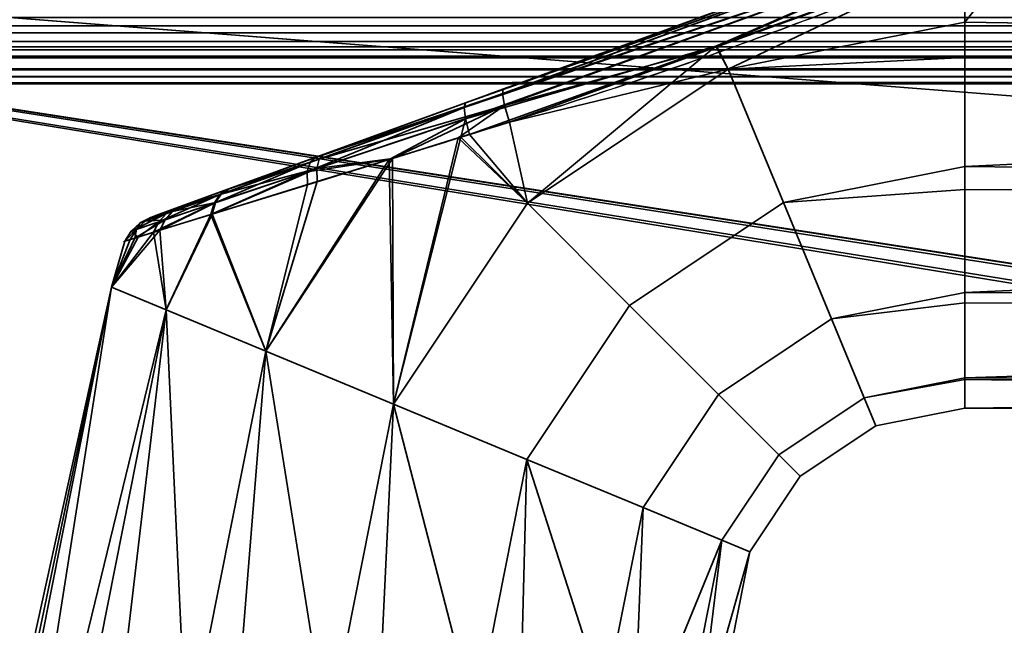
# Model space of a CAD drawing. Header units: millimetres. Extents: x -603 to 3703, y -120 to 249.
# Tile 448 of 656: x 1065 to 1108, y 40 to 66. Entities that reach past the tile are written whole.
import ezdxf

# ---------------------------------------------------------------- set-up
doc = ezdxf.new("R2010")
doc.units = ezdxf.units.MM
doc.layers.add('152', color=7, linetype='Continuous', true_color=0xffffff)

# ---------------------------------------------------------------- blocks, each defined once
blk = doc.blocks.new('UG_SURFACE_002')
at = {"layer": '152', "color": 252, "linetype": 'Continuous', "lineweight": 35}
for points in [[(2177.5, -30, 2213), (2177.5, 229.8, 2213), (822.5, 229.8, 2213), (822.5, -30, 2213)], [(972.5, -30, 2063), (972.5, 229.8, 2063), (2027.5, 229.8, 2063), (2027.5, -30, 2063)]]:
    blk.add_3dface(points, dxfattribs=at)
blk = doc.blocks.new('UG_SURFACE_085')
at = {"layer": '152', "color": 43, "linetype": 'Continuous', "lineweight": 35}
for points in [[(1105.46, 69.517, 1090.73), (1084.487, 61.9, 1091.085), (1084.549, 62.1, 1091.876)], [(1084.487, 61.9, 1091.085), (1105.46, 69.517, 1090.73), (1105.703, 69.056, 1090.051)], [(1084.549, 62.1, 1091.876), (1105.316, 69.659, 1091.562), (1105.46, 69.517, 1090.73)], [(1086.166, 62.689, 1116.361), (1105.316, 69.659, 1116.438), (1105.316, 69.659, 1091.562), (1084.549, 62.1, 1091.876)], [(1105.703, 69.056, 1117.949), (1105.46, 69.517, 1117.27), (1086.136, 62.488, 1117.182)], [(1086.166, 62.689, 1116.361), (1086.136, 62.488, 1117.182), (1105.46, 69.517, 1117.27)], [(1105.46, 69.517, 1117.27), (1105.316, 69.659, 1116.438), (1086.166, 62.689, 1116.361)], [(1204, 64.025, 1089), (1106, 65.568, 1089.082), (1109.353, 69.769, 1090.154)], [(1106, 65.568, 1089.082), (1106, 68.361, 1089.648), (1109.353, 69.769, 1090.154)], [(1109.353, 69.769, 1117.846), (1106, 65.568, 1118.918), (1204, 64.025, 1119)], [(1109.353, 69.769, 1117.846), (1106, 68.361, 1118.352), (1106, 65.568, 1118.918)], [(1105.703, 69.056, 1090.051), (1084.551, 61.419, 1090.427), (1084.487, 61.9, 1091.085)], [(1084.551, 61.419, 1090.427), (1105.703, 69.056, 1090.051), (1095.309, 64.529, 1089.831)], [(1086.136, 62.488, 1117.182), (1086.233, 61.986, 1117.857), (1105.703, 69.056, 1117.949)], [(1105.703, 69.056, 1117.949), (1086.233, 61.986, 1117.857), (1095.345, 64.501, 1118.304)], [(1105.703, 69.056, 1090.051), (1106, 68.361, 1089.648), (1095.309, 64.529, 1089.831)], [(1095.345, 64.501, 1118.304), (1106, 68.361, 1118.352), (1105.703, 69.056, 1117.949)], [(1095.833, 63.546, 1089.082), (1095.309, 64.529, 1089.831), (1106, 68.361, 1089.648)], [(1106, 68.361, 1118.352), (1095.345, 64.501, 1118.304), (1095.833, 63.546, 1118.918)], [(1106, 68.361, 1089.648), (1106, 65.568, 1089.082), (1095.833, 63.546, 1089.082)], [(1095.833, 63.546, 1118.918), (1106, 65.568, 1118.918), (1106, 68.361, 1118.352)], [(1095.833, 63.546, 1089.082), (1106, 65.568, 1089.082), (1106, 64.051, 1089.242)], [(1106, 64.051, 1118.758), (1106, 65.568, 1118.918), (1095.833, 63.546, 1118.918)], [(1204, 64.025, 1089), (1106, 64.051, 1089.242), (1106, 65.568, 1089.082)], [(1106, 65.568, 1118.918), (1106, 64.051, 1118.758), (1204, 64.025, 1119)], [(1095.309, 64.529, 1089.831), (1084.728, 60.737, 1090.011), (1084.551, 61.419, 1090.427)], [(1087.214, 57.786, 1089.082), (1084.728, 60.737, 1090.011), (1095.309, 64.529, 1089.831)], [(1086.233, 61.986, 1117.857), (1086.441, 61.275, 1118.263), (1095.345, 64.501, 1118.304)], [(1095.833, 63.546, 1118.918), (1095.345, 64.501, 1118.304), (1086.441, 61.275, 1118.263)], [(1095.309, 64.529, 1089.831), (1095.833, 63.546, 1089.082), (1087.214, 57.786, 1089.082)], [(1095.833, 63.546, 1118.918), (1098.207, 57.815, 1118.266), (1106, 59.365, 1118.266), (1106, 64.051, 1118.758)], [(1106, 64.051, 1089.242), (1106, 59.365, 1089.734), (1098.207, 57.815, 1089.734), (1095.833, 63.546, 1089.082)], [(1204, 64.025, 1119), (1106, 64.051, 1118.758), (1106, 59.365, 1118.266)], [(1106, 59.365, 1089.734), (1106, 64.051, 1089.242), (1204, 64.025, 1089)], [(1106, 59.365, 1118.266), (1204, 58.277, 1117.865), (1204, 64.025, 1119)], [(1204, 64.025, 1089), (1204, 58.277, 1090.135), (1106, 59.365, 1089.734)], [(1086.441, 61.275, 1118.263), (1087.214, 57.786, 1118.918), (1095.833, 63.546, 1118.918)], [(1098.207, 57.815, 1089.734), (1091.6, 53.4, 1089.734), (1087.214, 57.786, 1089.082), (1095.833, 63.546, 1089.082)], [(1095.833, 63.546, 1118.918), (1087.214, 57.786, 1118.918), (1091.6, 53.4, 1118.266), (1098.207, 57.815, 1118.266)], [(1074.401, 58.407, 1111.613), (1078.485, 59.894, 1114.336), (1086.166, 62.689, 1116.361), (1078.101, 59.754, 1093.847)], [(1086.166, 62.689, 1116.361), (1084.549, 62.1, 1091.876), (1078.101, 59.754, 1093.847)], [(1086.136, 62.488, 1117.182), (1086.166, 62.689, 1116.361), (1078.485, 59.894, 1114.336)], [(1078.485, 59.894, 1114.336), (1078.271, 59.687, 1114.964), (1086.136, 62.488, 1117.182)], [(1086.233, 61.986, 1117.857), (1086.136, 62.488, 1117.182), (1078.271, 59.687, 1114.964)], [(1084.487, 61.9, 1091.085), (1084.551, 61.419, 1090.427), (1077.756, 59.141, 1092.691)], [(1077.756, 59.141, 1092.691), (1077.875, 59.546, 1093.233), (1084.487, 61.9, 1091.085)], [(1084.487, 61.9, 1091.085), (1077.875, 59.546, 1093.233), (1078.101, 59.754, 1093.847)], [(1078.101, 59.754, 1093.847), (1084.549, 62.1, 1091.876), (1084.487, 61.9, 1091.085)], [(1086.233, 61.986, 1117.857), (1078.164, 59.278, 1115.516), (1081.408, 59.716, 1116.839)], [(1078.271, 59.687, 1114.964), (1078.164, 59.278, 1115.516), (1086.233, 61.986, 1117.857)], [(1081.408, 59.716, 1116.839), (1084.239, 60.593, 1117.64), (1086.233, 61.986, 1117.857)], [(1084.239, 60.593, 1117.64), (1086.441, 61.275, 1118.263), (1086.233, 61.986, 1117.857)], [(1077.756, 59.141, 1092.691), (1084.551, 61.419, 1090.427), (1081.274, 59.671, 1091.138)], [(1084.551, 61.419, 1090.427), (1084.349, 60.62, 1090.135), (1081.274, 59.671, 1091.138)], [(1084.551, 61.419, 1090.427), (1084.728, 60.737, 1090.011), (1084.349, 60.62, 1090.135)], [(1086.441, 61.275, 1118.263), (1084.239, 60.593, 1117.64), (1087.214, 57.786, 1118.918)], [(1081.454, 49.167, 1089.082), (1081.274, 59.671, 1091.138), (1084.349, 60.62, 1090.135)], [(1084.239, 60.593, 1117.64), (1081.408, 59.716, 1116.839), (1081.454, 49.167, 1118.918)], [(1084.349, 60.62, 1090.135), (1087.214, 57.786, 1089.082), (1081.454, 49.167, 1089.082)], [(1081.454, 49.167, 1118.918), (1087.214, 57.786, 1118.918), (1084.239, 60.593, 1117.64)], [(1087.214, 57.786, 1089.082), (1084.349, 60.62, 1090.135), (1084.728, 60.737, 1090.011)], [(1078.101, 59.754, 1093.847), (1072.381, 57.672, 1109.074), (1074.401, 58.407, 1111.613)], [(1072.381, 57.672, 1109.074), (1078.101, 59.754, 1093.847), (1074.346, 58.387, 1096.441)], [(1074.401, 58.407, 1111.613), (1074.059, 58.186, 1112.056), (1078.271, 59.687, 1114.964)], [(1078.164, 59.278, 1115.516), (1078.271, 59.687, 1114.964), (1074.059, 58.186, 1112.056)], [(1074.346, 58.387, 1096.441), (1078.101, 59.754, 1093.847), (1077.875, 59.546, 1093.233)], [(1078.271, 59.687, 1114.964), (1078.485, 59.894, 1114.336), (1074.401, 58.407, 1111.613)], [(1075.974, 51.437, 1116.99), (1081.408, 59.716, 1116.839), (1078.18, 58.716, 1115.926)], [(1081.408, 59.716, 1116.839), (1075.974, 51.437, 1116.99), (1081.454, 49.167, 1118.918)], [(1081.454, 49.167, 1089.082), (1075.974, 51.437, 1091.01), (1081.274, 59.671, 1091.138)], [(1077.759, 58.586, 1092.285), (1081.274, 59.671, 1091.138), (1075.974, 51.437, 1091.01)], [(1081.274, 59.671, 1091.138), (1077.759, 58.586, 1092.285), (1077.756, 59.141, 1092.691)], [(1078.164, 59.278, 1115.516), (1078.18, 58.716, 1115.926), (1081.408, 59.716, 1116.839)], [(1073.675, 57.327, 1112.784), (1078.18, 58.716, 1115.926), (1078.164, 59.278, 1115.516)], [(1078.164, 59.278, 1115.516), (1073.809, 57.815, 1112.458), (1073.675, 57.327, 1112.784)], [(1077.875, 59.546, 1093.233), (1077.756, 59.141, 1092.691), (1073.75, 57.795, 1095.602)], [(1073.75, 57.795, 1095.602), (1074.001, 58.166, 1096.001), (1077.875, 59.546, 1093.233)], [(1074.059, 58.186, 1112.056), (1073.809, 57.815, 1112.458), (1078.164, 59.278, 1115.516)], [(1077.875, 59.546, 1093.233), (1074.001, 58.166, 1096.001), (1074.346, 58.387, 1096.441)], [(1098.207, 57.815, 1089.734), (1106, 59.365, 1089.734), (1106, 58.376, 1090.305)], [(1106, 58.376, 1117.695), (1106, 59.365, 1118.266), (1098.207, 57.815, 1118.266)], [(1204, 58.277, 1090.135), (1106, 58.376, 1090.305), (1106, 59.365, 1089.734)], [(1106, 59.365, 1118.266), (1106, 58.376, 1117.695), (1204, 58.277, 1117.865)], [(1073.613, 57.308, 1095.278), (1073.75, 57.795, 1095.602), (1077.756, 59.141, 1092.691)], [(1077.756, 59.141, 1092.691), (1077.759, 58.586, 1092.285), (1073.613, 57.308, 1095.278)], [(1074.346, 58.387, 1096.441), (1072.128, 57.58, 1099.384), (1071.033, 57.181, 1102.998), (1071.242, 57.257, 1106.238)], [(1071.242, 57.257, 1106.238), (1072.381, 57.672, 1109.074), (1074.346, 58.387, 1096.441)], [(1072.128, 57.58, 1099.384), (1074.346, 58.387, 1096.441), (1074.001, 58.166, 1096.001)], [(1074.059, 58.186, 1112.056), (1074.401, 58.407, 1111.613), (1072.381, 57.672, 1109.074)], [(1073.613, 57.308, 1095.278), (1077.759, 58.586, 1092.285), (1075.974, 51.437, 1091.01)], [(1075.974, 51.437, 1116.99), (1078.18, 58.716, 1115.926), (1073.675, 57.327, 1112.784)], [(1098.207, 57.815, 1118.266), (1100.274, 52.824, 1115.147), (1106, 53.963, 1115.147), (1106, 58.376, 1117.695)], [(1106, 58.376, 1090.305), (1106, 53.963, 1092.853), (1100.274, 52.824, 1092.853), (1098.207, 57.815, 1089.734)], [(1204, 58.277, 1117.865), (1106, 58.376, 1117.695), (1106, 53.963, 1115.147)], [(1106, 53.963, 1092.853), (1106, 58.376, 1090.305), (1204, 58.277, 1090.135)], [(1074.001, 58.166, 1096.001), (1073.75, 57.795, 1095.602), (1071.372, 56.992, 1098.879)], [(1071.372, 56.992, 1098.879), (1071.709, 57.348, 1099.121), (1074.001, 58.166, 1096.001)], [(1074.001, 58.166, 1096.001), (1071.709, 57.348, 1099.121), (1072.128, 57.58, 1099.384)], [(1072.381, 57.672, 1109.074), (1071.97, 57.441, 1109.363), (1074.059, 58.186, 1112.056)], [(1073.809, 57.815, 1112.458), (1074.059, 58.186, 1112.056), (1071.97, 57.441, 1109.363)], [(1106, 53.963, 1115.147), (1204, 53.402, 1114.615), (1204, 58.277, 1117.865)], [(1204, 58.277, 1090.135), (1204, 53.402, 1093.385), (1106, 53.963, 1092.853)], [(1071.033, 57.181, 1102.998), (1072.128, 57.58, 1099.384), (1071.709, 57.348, 1099.121)], [(1071.142, 56.541, 1098.674), (1071.372, 56.992, 1098.879), (1073.75, 57.795, 1095.602)], [(1073.75, 57.795, 1095.602), (1073.613, 57.308, 1095.278), (1071.142, 56.541, 1098.674)], [(1071.97, 57.441, 1109.363), (1072.381, 57.672, 1109.074), (1071.242, 57.257, 1106.238)], [(1071.424, 56.629, 1109.854), (1073.675, 57.327, 1112.784), (1073.809, 57.815, 1112.458)], [(1073.809, 57.815, 1112.458), (1071.643, 57.084, 1109.63), (1071.424, 56.629, 1109.854)], [(1071.97, 57.441, 1109.363), (1071.643, 57.084, 1109.63), (1073.809, 57.815, 1112.458)], [(1091.6, 53.4, 1089.734), (1087.185, 46.793, 1089.734), (1081.454, 49.167, 1089.082), (1087.214, 57.786, 1089.082)], [(1087.214, 57.786, 1118.918), (1081.454, 49.167, 1118.918), (1087.185, 46.793, 1118.266), (1091.6, 53.4, 1118.266)], [(1100.274, 52.824, 1092.853), (1095.42, 49.58, 1092.853), (1091.6, 53.4, 1089.734), (1098.207, 57.815, 1089.734)], [(1098.207, 57.815, 1118.266), (1091.6, 53.4, 1118.266), (1095.42, 49.58, 1115.147), (1100.274, 52.824, 1115.147)], [(1071.709, 57.348, 1099.121), (1071.372, 56.992, 1098.879), (1070.195, 56.594, 1102.889)], [(1070.195, 56.594, 1102.889), (1070.575, 56.943, 1102.941), (1071.709, 57.348, 1099.121)], [(1071.709, 57.348, 1099.121), (1070.575, 56.943, 1102.941), (1071.033, 57.181, 1102.998)], [(1071.033, 57.181, 1102.998), (1070.575, 56.943, 1102.941), (1070.791, 57.02, 1106.364)], [(1071.242, 57.257, 1106.238), (1070.791, 57.02, 1106.364), (1071.97, 57.441, 1109.363)], [(1071.643, 57.084, 1109.63), (1071.97, 57.441, 1109.363), (1070.791, 57.02, 1106.364)], [(1070.791, 57.02, 1106.364), (1071.242, 57.257, 1106.238), (1071.033, 57.181, 1102.998)], [(1071.142, 56.541, 1098.674), (1073.613, 57.308, 1095.278), (1071.692, 53.211, 1095.183)], [(1071.692, 53.211, 1112.817), (1073.675, 57.327, 1112.784), (1071.424, 56.629, 1109.854)], [(1073.675, 57.327, 1112.784), (1071.692, 53.211, 1112.817), (1075.974, 51.437, 1116.99)], [(1075.974, 51.437, 1091.01), (1071.692, 53.211, 1095.183), (1073.613, 57.308, 1095.278)], [(1070.484, 56.335, 1100.914), (1070.195, 56.594, 1102.889), (1071.372, 56.992, 1098.879)], [(1070.575, 56.943, 1102.941), (1070.195, 56.594, 1102.889), (1070.419, 56.67, 1106.481)], [(1071.643, 57.084, 1109.63), (1070.419, 56.67, 1106.481), (1070.353, 56.295, 1107.104)], [(1070.353, 56.295, 1107.104), (1071.424, 56.629, 1109.854), (1071.643, 57.084, 1109.63)], [(1070.791, 57.02, 1106.364), (1070.419, 56.67, 1106.481), (1071.643, 57.084, 1109.63)], [(1070.419, 56.67, 1106.481), (1070.791, 57.02, 1106.364), (1070.575, 56.943, 1102.941)], [(1071.372, 56.992, 1098.879), (1071.142, 56.541, 1098.674), (1070.484, 56.335, 1100.914)], [(1069.348, 54.182, 1107.119), (1071.692, 53.211, 1112.817), (1071.424, 56.629, 1109.854)], [(1071.424, 56.629, 1109.854), (1070.353, 56.295, 1107.104), (1069.348, 54.182, 1107.119)], [(1069.348, 54.182, 1100.881), (1070.484, 56.335, 1100.914), (1071.142, 56.541, 1098.674)], [(1071.142, 56.541, 1098.674), (1071.692, 53.211, 1095.183), (1069.348, 54.182, 1100.881)], [(1069.916, 56.158, 1102.843), (1070.484, 56.335, 1100.914), (1069.348, 54.182, 1100.881)], [(1069.348, 54.182, 1107.119), (1070.353, 56.295, 1107.104), (1070.15, 56.231, 1106.582)], [(1069.916, 56.158, 1102.843), (1070.15, 56.231, 1106.582), (1070.419, 56.67, 1106.481)], [(1070.419, 56.67, 1106.481), (1070.195, 56.594, 1102.889), (1069.916, 56.158, 1102.843)], [(1070.484, 56.335, 1100.914), (1069.916, 56.158, 1102.843), (1070.195, 56.594, 1102.889)], [(1070.419, 56.67, 1106.481), (1070.15, 56.231, 1106.582), (1070.353, 56.295, 1107.104)], [(1069.348, 54.182, 1107.119), (1070.15, 56.231, 1106.582), (1069.916, 56.158, 1102.843)], [(1069.916, 56.158, 1102.843), (1069.348, 54.182, 1100.881), (1069.348, 54.182, 1107.119)], [(1069.348, 54.182, 1100.881), (1066.328, 39, 1100.881), (1066, 39, 1104)], [(1066, 39, 1104), (1069.348, 54.182, 1107.119), (1069.348, 54.182, 1100.881)], [(1066, 39, 1104), (1066.164, 39, 1105.559), (1069.348, 54.182, 1107.119)], [(1066.164, 39, 1105.559), (1066.328, 39, 1107.119), (1069.348, 54.182, 1107.119)], [(1071.692, 53.211, 1112.817), (1069.348, 54.182, 1107.119), (1066.328, 39, 1107.119), (1068.234, 39, 1111.4)], [(1066.959, 39, 1099.465), (1066.328, 39, 1100.881), (1069.348, 54.182, 1100.881)], [(1069.348, 54.182, 1100.881), (1071.692, 53.211, 1095.183), (1068.865, 39, 1095.183), (1066.959, 39, 1099.465)], [(1100.274, 52.824, 1092.853), (1106, 53.963, 1092.853), (1106, 53.516, 1093.467)], [(1106, 53.516, 1114.532), (1106, 53.963, 1115.147), (1100.274, 52.824, 1115.147)], [(1204, 53.402, 1093.385), (1106, 53.516, 1093.467), (1106, 53.963, 1092.853)], [(1106, 53.963, 1115.147), (1106, 53.516, 1114.532), (1204, 53.402, 1114.615)], [(1095.42, 49.58, 1092.853), (1092.176, 44.726, 1092.853), (1087.185, 46.793, 1089.734), (1091.6, 53.4, 1089.734)], [(1091.6, 53.4, 1118.266), (1087.185, 46.793, 1118.266), (1092.176, 44.726, 1115.147), (1095.42, 49.58, 1115.147)], [(1100.274, 52.824, 1115.147), (1101.677, 49.437, 1110.101), (1106, 50.297, 1110.101), (1106, 53.516, 1114.532)], [(1106, 53.516, 1093.467), (1106, 50.297, 1097.899), (1101.677, 49.437, 1097.899), (1100.274, 52.824, 1092.853)], [(1204, 53.402, 1114.615), (1106, 53.516, 1114.532), (1106, 50.297, 1110.101)], [(1106, 50.297, 1097.899), (1106, 53.516, 1093.467), (1204, 53.402, 1093.385)], [(1106, 50.297, 1110.101), (1204, 50.144, 1109.746), (1204, 53.402, 1114.615)], [(1106, 50.297, 1097.899), (1204, 53.402, 1093.385), (1204, 50.144, 1098.254)], [(1068.234, 39, 1111.4), (1068.865, 39, 1112.817), (1071.692, 53.211, 1112.817)], [(1071.692, 53.211, 1112.817), (1068.865, 39, 1112.817), (1072.348, 39, 1115.953)], [(1070.017, 39, 1094.146), (1068.865, 39, 1095.183), (1071.692, 53.211, 1095.183)], [(1071.692, 53.211, 1095.183), (1075.974, 51.437, 1091.01), (1073.5, 39, 1091.01), (1070.017, 39, 1094.146)], [(1072.348, 39, 1115.953), (1073.5, 39, 1116.99), (1075.974, 51.437, 1116.99), (1071.692, 53.211, 1112.817)], [(1101.677, 49.437, 1097.899), (1098.012, 46.988, 1097.899), (1095.42, 49.58, 1092.853), (1100.274, 52.824, 1092.853)], [(1100.274, 52.824, 1115.147), (1095.42, 49.58, 1115.147), (1098.012, 46.988, 1110.101), (1101.677, 49.437, 1110.101)], [(1075.974, 51.437, 1116.99), (1073.5, 39, 1116.99), (1077.957, 39, 1118.439)], [(1074.975, 39, 1090.53), (1073.5, 39, 1091.01), (1075.974, 51.437, 1091.01)], [(1075.974, 51.437, 1091.01), (1081.454, 49.167, 1089.082), (1079.432, 39, 1089.082), (1074.975, 39, 1090.53)], [(1077.957, 39, 1118.439), (1079.432, 39, 1118.918), (1081.454, 49.167, 1118.918), (1075.974, 51.437, 1116.99)], [(1101.677, 49.437, 1097.899), (1106, 50.297, 1097.899), (1106, 50.218, 1098.27)], [(1106, 50.218, 1109.73), (1106, 50.297, 1110.101), (1101.677, 49.437, 1110.101)], [(1101.677, 49.437, 1110.101), (1102.173, 48.239, 1104), (1106, 49, 1104), (1106, 50.218, 1109.73)], [(1106, 50.218, 1098.27), (1106, 49, 1104), (1102.173, 48.239, 1104), (1101.677, 49.437, 1097.899)], [(1204, 50.144, 1098.254), (1106, 50.218, 1098.27), (1106, 50.297, 1097.899)], [(1106, 50.297, 1110.101), (1106, 50.218, 1109.73), (1204, 50.144, 1109.746)], [(1204, 50.144, 1109.746), (1106, 50.218, 1109.73), (1106, 49, 1104)], [(1204, 49, 1104), (1106, 49, 1104), (1106, 50.218, 1098.27)], [(1106, 50.218, 1098.27), (1204, 50.144, 1098.254), (1204, 49, 1104)], [(1106, 49, 1104), (1204, 49, 1104), (1204, 50.144, 1109.746)], [(1098.012, 46.988, 1097.899), (1095.563, 43.323, 1097.899), (1092.176, 44.726, 1092.853), (1095.42, 49.58, 1092.853)], [(1095.42, 49.58, 1115.147), (1092.176, 44.726, 1115.147), (1095.563, 43.323, 1110.101), (1098.012, 46.988, 1110.101)], [(1081.454, 49.167, 1118.918), (1079.432, 39, 1118.918), (1084.093, 39, 1118.428)], [(1080.974, 39, 1089.244), (1079.432, 39, 1089.082), (1081.454, 49.167, 1089.082)], [(1081.454, 49.167, 1089.082), (1087.185, 46.793, 1089.734), (1085.635, 39, 1089.734), (1080.974, 39, 1089.244)], [(1084.093, 39, 1118.428), (1085.635, 39, 1118.266), (1087.185, 46.793, 1118.266), (1081.454, 49.167, 1118.918)], [(1102.173, 48.239, 1104), (1098.929, 46.071, 1104), (1098.012, 46.988, 1097.899), (1101.677, 49.437, 1097.899)], [(1101.677, 49.437, 1110.101), (1098.012, 46.988, 1110.101), (1098.929, 46.071, 1104), (1102.173, 48.239, 1104)], [(1098.929, 46.071, 1104), (1096.761, 42.827, 1104), (1095.563, 43.323, 1097.899), (1098.012, 46.988, 1097.899)], [(1098.012, 46.988, 1110.101), (1095.563, 43.323, 1110.101), (1096.761, 42.827, 1104), (1098.929, 46.071, 1104)], [(1087.185, 46.793, 1118.266), (1085.635, 39, 1118.266), (1089.694, 39, 1115.923)], [(1086.978, 39, 1090.51), (1085.635, 39, 1089.734), (1087.185, 46.793, 1089.734)], [(1087.185, 46.793, 1089.734), (1092.176, 44.726, 1092.853), (1091.037, 39, 1092.853), (1086.978, 39, 1090.51)], [(1089.694, 39, 1115.923), (1091.037, 39, 1115.147), (1092.176, 44.726, 1115.147), (1087.185, 46.793, 1118.266)], [(1095.563, 43.323, 1110.101), (1092.176, 44.726, 1115.147), (1091.037, 39, 1115.147), (1093.792, 39, 1111.356)], [(1091.949, 39, 1094.107), (1091.037, 39, 1092.853), (1092.176, 44.726, 1092.853)], [(1092.176, 44.726, 1092.853), (1095.563, 43.323, 1097.899), (1094.703, 39, 1097.899), (1091.949, 39, 1094.107)], [(1093.792, 39, 1111.356), (1094.703, 39, 1110.101), (1095.563, 43.323, 1110.101)], [(1096.761, 42.827, 1104), (1095.563, 43.323, 1110.101), (1094.703, 39, 1110.101), (1095.678, 39, 1105.517)], [(1095.026, 39, 1099.416), (1094.703, 39, 1097.899), (1095.563, 43.323, 1097.899)], [(1095.563, 43.323, 1097.899), (1096.761, 42.827, 1104), (1096, 39, 1104), (1095.026, 39, 1099.416)], [(1095.678, 39, 1105.517), (1096, 39, 1104), (1096.761, 42.827, 1104)]]:
    blk.add_3dface(points, dxfattribs=at)
blk = doc.blocks.new('UG_SURFACE_129')
at = {"layer": '152', "color": 7, "linetype": 'Continuous', "lineweight": 35}
for points in [[(1971.15, 10.45, 2004.65), (1971.15, 228.45, 2004.65), (1028.85, 228.45, 2004.65), (1028.85, 10.45, 2004.65)], [(1029, 10.45, 2004.5), (1029, 228.45, 2004.5), (1971, 228.45, 2004.5), (1971, 10.45, 2004.5)]]:
    blk.add_3dface(points, dxfattribs=at)
blk = doc.blocks.new('UG_SURFACE_130')
at = {"layer": '152', "color": 41, "linetype": 'Continuous', "lineweight": 35}
for points in [[(1971.15, 228.45, 2004.65), (1971.15, 10.45, 2004.65), (1028.85, 10.45, 2004.65), (1028.85, 228.45, 2004.65)], [(1985, 18.3, 2018.5), (1985, 70.3, 2018.5), (1015, 70.3, 2018.5), (1015, 18.3, 2018.5)]]:
    blk.add_3dface(points, dxfattribs=at)
blk = doc.blocks.new('UG_SURFACE_145')
at = {"layer": '152', "color": 252, "linetype": 'Continuous', "lineweight": 35}
for points in [[(1013.5, 69.8, 2021), (1299.467, 23.101, 2021), (1301.967, 23.101, 2021)], [(1013.5, 69.8, 2021), (1081.2, 23.101, 2021), (1299.467, 23.101, 2021)], [(1013.5, 69.8, 2021), (1078.7, 23.101, 2021), (1081.2, 23.101, 2021)], [(1013.5, 69.8, 2021), (1067.3, 23.101, 2021), (1078.7, 23.101, 2021)], [(1013.5, 69.8, 2021), (1313.367, 23.101, 2021), (1315.867, 23.101, 2021)], [(1013.5, 69.8, 2021), (1064.8, 23.101, 2021), (1067.3, 23.101, 2021)], [(1301.967, 23.101, 2021), (1313.367, 23.101, 2021), (1013.5, 69.8, 2021)], [(1315.867, 23.101, 2021), (1609.133, 23.101, 2021), (1013.5, 69.8, 2021)], [(1609.133, 23.101, 2021), (1611.633, 23.101, 2021), (1986.5, 69.8, 2021), (1013.5, 69.8, 2021)], [(1013.5, 69.8, 2019.5), (1078.7, 23.101, 2019.5), (1067.3, 23.101, 2019.5)], [(1067.3, 23.101, 2019.5), (1064.8, 23.101, 2019.5), (1013.5, 69.8, 2019.5)], [(1013.5, 69.8, 2019.5), (1299.467, 23.101, 2019.5), (1081.2, 23.101, 2019.5)], [(1013.5, 69.8, 2019.5), (1313.367, 23.101, 2019.5), (1301.967, 23.101, 2019.5)], [(1081.2, 23.101, 2019.5), (1078.7, 23.101, 2019.5), (1013.5, 69.8, 2019.5)], [(1013.5, 69.8, 2019.5), (1609.133, 23.101, 2019.5), (1315.867, 23.101, 2019.5)], [(1315.867, 23.101, 2019.5), (1313.367, 23.101, 2019.5), (1013.5, 69.8, 2019.5)], [(1301.967, 23.101, 2019.5), (1299.467, 23.101, 2019.5), (1013.5, 69.8, 2019.5)], [(1013.5, 69.8, 2019.5), (1986.5, 69.8, 2019.5), (1611.633, 23.101, 2019.5), (1609.133, 23.101, 2019.5)]]:
    blk.add_3dface(points, dxfattribs=at)
blk = doc.blocks.new('UG_SURFACE_154')
at = {"layer": '152', "color": 252, "linetype": 'Continuous', "lineweight": 35}
for points in [[(1998.766, 66.401, 2032.266), (1001.234, 66.401, 2032.266), (1001.902, 65.402, 2031.598), (1998.098, 65.402, 2031.598)], [(1988.402, 65.098, 2021.902), (1011.598, 65.098, 2021.902), (1010.599, 65.766, 2022.901), (1989.401, 65.766, 2022.901)], [(1998.098, 65.402, 2031.598), (1001.902, 65.402, 2031.598), (1002.901, 64.734, 2030.599), (1997.099, 64.734, 2030.599)], [(1997.099, 64.734, 2030.599), (1002.901, 64.734, 2030.599), (1004.08, 64.5, 2029.42), (1995.92, 64.5, 2029.42)], [(1987.734, 64.099, 2021.235), (1012.266, 64.099, 2021.235), (1011.598, 65.098, 2021.902), (1988.402, 65.098, 2021.902)], [(1009.42, 64.5, 2024.08), (1990.58, 64.5, 2024.08), (1995.92, 64.5, 2029.42), (1004.08, 64.5, 2029.42)], [(1990.58, 64.5, 2024.08), (1009.42, 64.5, 2024.08), (1010.025, 64.38, 2023.475), (1989.975, 64.38, 2023.475)], [(1989.975, 64.38, 2023.475), (1010.025, 64.38, 2023.475), (1010.537, 64.037, 2022.963), (1989.463, 64.037, 2022.963)], [(1989.463, 64.037, 2022.963), (1010.537, 64.037, 2022.963), (1010.88, 63.525, 2022.62), (1989.12, 63.525, 2022.62)], [(1012.441, 63.521, 2021.059), (1012.266, 64.099, 2021.235), (1987.734, 64.099, 2021.235)], [(1012.441, 63.521, 2021.059), (1987.734, 64.099, 2021.235), (1987.559, 63.521, 2021.059)], [(1989.03, 63.228, 2022.53), (1010.88, 63.525, 2022.62), (1010.97, 63.228, 2022.53)], [(1989.03, 63.228, 2022.53), (1989.12, 63.525, 2022.62), (1010.88, 63.525, 2022.62)], [(1987.559, 63.521, 2021.059), (1012.5, 62.92, 2021), (1012.441, 63.521, 2021.059)], [(1987.559, 63.521, 2021.059), (1987.5, 62.92, 2021), (1012.5, 62.92, 2021)], [(1010.97, 63.228, 2022.53), (1989, 62.92, 2022.5), (1989.03, 63.228, 2022.53)], [(1010.97, 63.228, 2022.53), (1011, 62.92, 2022.5), (1989, 62.92, 2022.5)], [(1011, -46.92, 2022.5), (1989, -46.92, 2022.5), (1989, 62.92, 2022.5), (1011, 62.92, 2022.5)], [(1012.5, -46.92, 2021), (1012.5, 62.92, 2021), (1987.5, 62.92, 2021), (1987.5, -46.92, 2021)]]:
    blk.add_3dface(points, dxfattribs=at)

msp = doc.modelspace()

# ---------------------------------------------------------------- linework, layer by layer
at = {"layer": '152', "color": 252, "linetype": 'Continuous', "lineweight": -3, "true_color": 0x939598}
for p, q in [((1995.92, 64.5, 2029.42), (1004.08, 64.5, 2029.42)), ((1990.58, 64.5, 2024.08), (1009.42, 64.5, 2024.08)), ((1989, 62.92, 2022.5), (1011, 62.92, 2022.5)), ((1987.5, 62.92, 2021), (1012.5, 62.92, 2021))]:
    msp.add_line(p, q, dxfattribs=at)
at = {"layer": '152', "color": 252, "linetype": 'Continuous', "lineweight": -3, "true_color": 0x939598, "extrusion": (1, 0, 0)}
msp.add_arc((64, 1104, 1106), 15, 73.0972, 286.9028, dxfattribs=at)
at = {"layer": '152', "color": 252, "linetype": 'Continuous', "lineweight": -3, "true_color": 0x939598}
for points, knots in [([(1105.316, 69.659, 1091.562), (1101.985, 68.447, 1091.193), (1098.659, 67.236, 1091.147), (1092.007, 64.815, 1091.18), (1088.682, 63.605, 1091.261), (1083.703, 61.793, 1091.991), (1082.055, 61.193, 1092.344), (1078.874, 60.035, 1093.416), (1077.315, 59.467, 1094.149), (1074.534, 58.456, 1096.12), (1073.29, 58.003, 1097.38), (1071.951, 57.515, 1099.658), (1071.595, 57.386, 1100.478), (1071.114, 57.211, 1102.174), (1070.984, 57.163, 1103.077), (1070.976, 57.16, 1105.753), (1071.478, 57.343, 1107.522), (1073.264, 57.993, 1110.592), (1074.508, 58.446, 1111.855), (1077.283, 59.456, 1113.833), (1078.841, 60.023, 1114.57), (1082.021, 61.18, 1115.648), (1083.654, 61.775, 1116), (1088.629, 63.585, 1116.735), (1091.977, 64.804, 1116.82), (1098.646, 67.231, 1116.853), (1101.98, 68.445, 1116.807), (1105.316, 69.659, 1116.438)], [0, 0, 0, 0, 0.125, 0.125, 0.25, 0.25, 0.3125, 0.3125, 0.375, 0.375, 0.4375, 0.4375, 0.46875, 0.46875, 0.5, 0.5, 0.5625, 0.5625, 0.625, 0.625, 0.6875, 0.6875, 0.75, 0.75, 0.875, 0.875, 1, 1, 1, 1]), ([(1106, 68.361, 1118.352), (1104.257, 67.644, 1118.57), (1102.509, 66.939, 1118.681), (1098.999, 65.574, 1118.808), (1097.235, 64.916, 1118.824), (1093.689, 63.651, 1118.792), (1091.907, 63.044, 1118.744), (1088.329, 61.87, 1118.509), (1086.523, 61.297, 1118.319), (1082.969, 60.188, 1117.666), (1081.224, 59.651, 1117.205), (1077.847, 58.613, 1115.848), (1076.223, 58.114, 1114.949), (1073.365, 57.232, 1112.627), (1072.113, 56.843, 1111.181), (1070.356, 56.296, 1107.833), (1069.866, 56.142, 1105.944), (1069.854, 56.139, 1103.1), (1069.971, 56.175, 1102.138), (1070.42, 56.316, 1100.311), (1070.753, 56.419, 1099.43), (1071.62, 56.69, 1097.744), (1072.138, 56.851, 1096.968), (1073.322, 57.218, 1095.534), (1073.992, 57.426, 1094.873), (1076.124, 58.084, 1093.114), (1077.745, 58.582, 1092.203), (1081.114, 59.617, 1090.83), (1082.862, 60.155, 1090.359), (1088.223, 61.827, 1089.358), (1091.837, 62.991, 1089.226), (1097.195, 64.901, 1089.176), (1098.97, 65.564, 1089.192), (1102.499, 66.935, 1089.318), (1104.254, 67.642, 1089.43), (1106, 68.361, 1089.648)], [0, 0, 0, 0, 0.0625, 0.0625, 0.125, 0.125, 0.1875, 0.1875, 0.25, 0.25, 0.3125, 0.3125, 0.375, 0.375, 0.4375, 0.4375, 0.5, 0.5, 0.53125, 0.53125, 0.5625, 0.5625, 0.59375, 0.59375, 0.625, 0.625, 0.6875, 0.6875, 0.75, 0.75, 0.875, 0.875, 0.9375, 0.9375, 1, 1, 1, 1])]:
    msp.add_open_spline(points, degree=3, knots=knots, dxfattribs=at)

# ---------------------------------------------------------------- block references
for name in ['UG_SURFACE_129', 'UG_SURFACE_002', 'UG_SURFACE_130', 'UG_SURFACE_154', 'UG_SURFACE_085', 'UG_SURFACE_145']:
    msp.add_blockref(name, (0, 0), dxfattribs=at)

doc.saveas('drawing.dxf')
